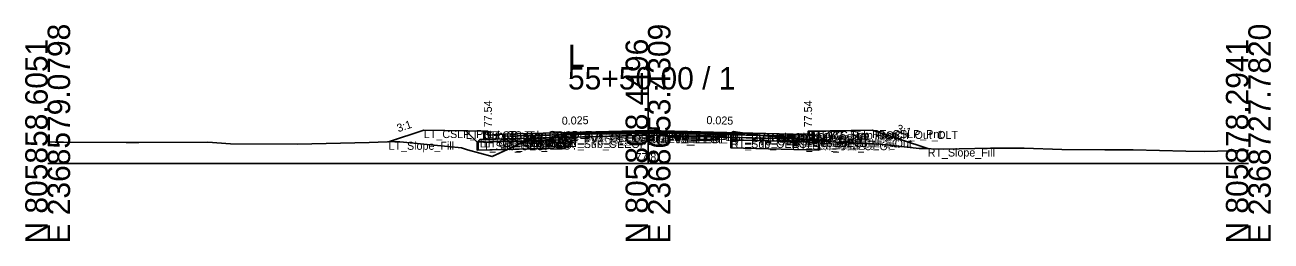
# Model space of a CAD drawing. Extents: x -26 to 8153, y -10 to 9520.
# Drawn here: x 4997.2 to 5152.8, y 3490.3 to 3517.3 of the extents above; entities that cross this region are included whole.
import ezdxf

# ---------------------------------------------------------------- set-up
doc = ezdxf.new("R2010")
doc.units = 0
for name, color, linetype in [('Exist CMT Pavement', 7, 'Continuous'), ('Exist Cross Section Cell', 7, 'Continuous'), ('Exist XS Center Line Elevation Label', 7, 'Continuous'), ('Exist XS Ground Line', 7, 'Continuous'), ('Prop CMT Conc Surface', 7, 'Continuous'), ('Prop CMT Concrete Structures', 7, 'Continuous'), ('Prop CMT Pvmt Course 1', 7, 'Continuous'), ('Prop CMT Pvmt Course 1 CG', 7, 'Continuous'), ('Prop CMT Pvmt Course 1 Wedge', 7, 'Continuous'), ('Prop CMT Pvmt Course 2', 7, 'Continuous'), ('Prop CMT Pvmt Course 2 Wedge', 7, 'Continuous'), ('Prop CMT Pvmt Course 3', 7, 'Continuous'), ('Prop CMT Pvmt Course 3 Wedge', 7, 'Continuous'), ('Prop CMT Pvmt Surface', 7, 'Continuous'), ('Prop CMT Pvmt Wedge Surface 1', 7, 'Continuous'), ('Prop CMT Pvmt Wedge Surface 2', 7, 'Continuous'), ('Prop CMT Pvmt Wedge Surface 3', 7, 'Continuous'), ('Prop CMT Shallow Undercut', 7, 'Continuous'), ('Prop CMT Shallow Undercut Boundary', 7, 'Continuous'), ('Prop CMT Slope Grass', 7, 'Continuous'), ('Prop CMT Subgrade Earthwork', 7, 'Continuous'), ('Prop XS Earthwork Shape', 7, 'Continuous'), ('Prop XS Hydro Elevations', 7, 'Continuous'), ('Prop XS SE Text', 7, 'Continuous'), ('Prop XS Side Slope Text', 7, 'Continuous'), ('Prop XS Subgrade Earthwork', 7, 'Continuous'), ('Scratch_Level_2', 7, 'Continuous'), ('Scratch_Level_6', 7, 'Continuous')]:
    doc.layers.add(name, color=color, linetype=linetype)

msp = doc.modelspace()

# ---------------------------------------------------------------- linework, layer by layer
at = {"layer": 'Exist CMT Pavement'}
for p, q in [((5064.67, 3503.63), (5070.45, 3503.73)), ((5070.45, 3503.73), (5074.84, 3503.81)), ((5074.84, 3503.81), (5079.4, 3503.81)), ((5079.4, 3503.81), (5085.36, 3503.8))]:
    msp.add_line(p, q, dxfattribs=at)
at = {"layer": 'Exist Cross Section Cell'}
for p, q in [((5075, 3500), (5075, 3512.06)), ((5000, 3500), (5075, 3500)), ((5075, 3500), (5150, 3500))]:
    msp.add_line(p, q, dxfattribs=at)
at = {"layer": 'Exist XS Ground Line'}
for p, q in [((5057.76, 3501.92), (5061.17, 3503.54)), ((5061.17, 3503.54), (5062.37, 3503.56)), ((5062.37, 3503.56), (5064.67, 3503.63)), ((5064.67, 3503.63), (5070.45, 3503.73)), ((5070.45, 3503.73), (5074.84, 3503.81)), ((5074.84, 3503.81), (5079.4, 3503.81)), ((5079.4, 3503.81), (5085.36, 3503.8)), ((5085.36, 3503.8), (5085.67, 3504.02)), ((5085.67, 3504.02), (5086.18, 3503.93)), ((5086.18, 3503.93), (5090.32, 3503.37)), ((5090.32, 3503.37), (5092.16, 3503.25)), ((5092.16, 3503.25), (5094.16, 3503.02)), ((5094.16, 3503.02), (5097.43, 3502.78)), ((5000, 3502.72), (5000.94, 3502.66)), ((5000.94, 3502.66), (5001.98, 3502.67)), ((5001.98, 3502.67), (5009.8, 3502.62)), ((5009.8, 3502.62), (5011.03, 3502.62)), ((5011.03, 3502.62), (5011.37, 3502.64)), ((5011.37, 3502.64), (5020, 3502.66)), ((5020, 3502.66), (5022.84, 3502.47)), ((5022.84, 3502.47), (5031.2, 3502.41)), ((5031.2, 3502.41), (5040.16, 3502.65)), ((5040.16, 3502.65), (5043.56, 3502.74)), ((5043.56, 3502.74), (5044.88, 3502.64)), ((5044.88, 3502.64), (5051.71, 3501.96)), ((5051.71, 3501.96), (5052.46, 3501.7)), ((5052.46, 3501.7), (5055.53, 3500.88)), ((5055.53, 3500.88), (5057.76, 3501.92)), ((5097.43, 3502.78), (5099.11, 3502.63)), ((5099.11, 3502.63), (5103.97, 3502.44)), ((5103.97, 3502.44), (5108.87, 3501.9)), ((5108.87, 3501.9), (5111.91, 3501.82)), ((5111.91, 3501.82), (5117.78, 3501.94)), ((5117.78, 3501.94), (5121.99, 3501.92)), ((5121.99, 3501.92), (5126.69, 3501.74)), ((5126.69, 3501.74), (5132.08, 3501.71)), ((5132.08, 3501.71), (5135.6, 3501.71)), ((5135.6, 3501.71), (5142.17, 3501.57)), ((5142.17, 3501.57), (5144.51, 3501.5)), ((5144.51, 3501.5), (5149.42, 3501.63)), ((5149.42, 3501.63), (5150, 3501.62))]:
    msp.add_line(p, q, dxfattribs=at)
at = {"layer": 'Prop CMT Conc Surface'}
for points in [[(5055, 3503.54), (5055, 3504.04), (5054.5, 3504.04)], [(5057, 3503.67), (5055, 3503.54)], [(5093, 3503.67), (5095, 3503.54)], [(5095, 3503.54), (5095, 3504.04), (5095.5, 3504.04)]]:
    msp.add_lwpolyline(points, dxfattribs=at)
at = {"layer": 'Prop CMT Concrete Structures'}
for points in [[(5057, 3503.67), (5055, 3503.54), (5055, 3504.04), (5054.5, 3504.04)], [(5054.5, 3504.04), (5054.5, 3503.02), (5057, 3503.08)], [(5057, 3503.08), (5057, 3503.67)], [(5093, 3503.67), (5095, 3503.54), (5095, 3504.04), (5095.5, 3504.04)], [(5095.5, 3504.04), (5095.5, 3503.02), (5093, 3503.08)], [(5093, 3503.08), (5093, 3503.67)]]:
    msp.add_lwpolyline(points, dxfattribs=at)
at = {"layer": 'Prop CMT Pvmt Course 1'}
for points in [[(5075, 3504.12), (5057, 3503.67)], [(5057, 3503.67), (5057, 3503.42)], [(5057, 3503.42), (5064.67, 3503.61)], [(5064.67, 3503.73), (5075, 3503.99)], [(5064.67, 3503.61), (5064.67, 3503.73)], [(5075, 3503.87), (5075, 3504.12)], [(5075, 3504.12), (5093, 3503.67)], [(5075, 3503.87), (5075, 3504.12)], [(5075, 3503.99), (5075, 3503.87), (5075, 3503.87)], [(5085.36, 3503.73), (5075, 3503.99)], [(5075, 3503.99), (5075, 3503.87), (5075, 3503.87)], [(5085.36, 3503.61), (5085.36, 3503.73)], [(5093, 3503.42), (5085.36, 3503.61)], [(5093, 3503.67), (5093, 3503.42)]]:
    msp.add_lwpolyline(points, dxfattribs=at)
at = {"layer": 'Prop CMT Pvmt Course 1 CG'}
for points in [[(5057, 3503.08), (5054, 3503.01), (5053.66, 3502.67)], [(5057, 3502.75), (5057, 3503.08)], [(5093, 3503.08), (5096, 3503.01), (5096.34, 3502.67)], [(5093, 3502.75), (5093, 3503.08)], [(5053.66, 3502.67), (5057, 3502.75)], [(5096.34, 3502.67), (5093, 3502.75)]]:
    msp.add_lwpolyline(points, dxfattribs=at)
at = {"layer": 'Prop CMT Pvmt Course 1 Wedge'}
for points in [[(5075, 3503.99), (5064.67, 3503.73)], [(5075, 3503.99), (5085.36, 3503.73)]]:
    msp.add_lwpolyline(points, dxfattribs=at)
at = {"layer": 'Prop CMT Pvmt Course 2'}
for points in [[(5064.67, 3503.61), (5057, 3503.42)], [(5057, 3503.42), (5057, 3503.09)], [(5057, 3503.09), (5064.67, 3503.28)], [(5064.67, 3503.28), (5064.67, 3503.61)], [(5085.36, 3503.28), (5085.36, 3503.61)], [(5085.36, 3503.61), (5093, 3503.42)], [(5093, 3503.09), (5085.36, 3503.28)], [(5093, 3503.42), (5093, 3503.09)]]:
    msp.add_lwpolyline(points, dxfattribs=at)
at = {"layer": 'Prop CMT Pvmt Course 2 Wedge'}
for points in [[(5075, 3503.87), (5064.67, 3503.61)], [(5075, 3503.87), (5085.36, 3503.61)]]:
    msp.add_lwpolyline(points, dxfattribs=at)
at = {"layer": 'Prop CMT Pvmt Course 3'}
for points in [[(5064.67, 3503.28), (5057, 3503.09)], [(5057, 3503.09), (5057, 3502.75)], [(5057, 3502.75), (5064.67, 3502.95)], [(5064.67, 3502.95), (5064.67, 3503.28)], [(5085.36, 3503.28), (5093, 3503.09)], [(5085.36, 3502.95), (5085.36, 3503.28)], [(5093, 3502.75), (5085.36, 3502.95)], [(5093, 3503.09), (5093, 3502.75)]]:
    msp.add_lwpolyline(points, dxfattribs=at)
at = {"layer": 'Prop CMT Pvmt Course 3 Wedge'}
for points in [[(5075, 3503.54), (5064.67, 3503.28)], [(5075, 3503.54), (5085.36, 3503.28)]]:
    msp.add_lwpolyline(points, dxfattribs=at)
at = {"layer": 'Prop CMT Pvmt Surface'}
for points in [[(5075, 3504.12), (5057, 3503.67)], [(5075, 3504.12), (5093, 3503.67)]]:
    msp.add_lwpolyline(points, dxfattribs=at)
at = {"layer": 'Prop CMT Pvmt Wedge Surface 1'}
for points in [[(5057, 3503.42), (5057, 3503.67)], [(5064.67, 3503.61), (5057, 3503.42)], [(5075, 3503.99), (5064.67, 3503.73)], [(5064.67, 3503.73), (5064.67, 3503.61)], [(5075, 3503.99), (5085.36, 3503.73)], [(5085.36, 3503.73), (5085.36, 3503.61)], [(5085.36, 3503.61), (5093, 3503.42)], [(5093, 3503.42), (5093, 3503.67)]]:
    msp.add_lwpolyline(points, dxfattribs=at)
at = {"layer": 'Prop CMT Pvmt Wedge Surface 2'}
for points in [[(5075, 3503.87), (5057, 3503.42)], [(5057, 3503.42), (5057, 3503.67)], [(5075, 3503.87), (5093, 3503.42)], [(5093, 3503.42), (5093, 3503.67)]]:
    msp.add_lwpolyline(points, dxfattribs=at)
at = {"layer": 'Prop CMT Pvmt Wedge Surface 3'}
for points in [[(5057, 3503.09), (5057, 3503.67)], [(5075, 3503.54), (5057, 3503.09)], [(5075, 3503.54), (5093, 3503.09)], [(5093, 3503.09), (5093, 3503.67)]]:
    msp.add_lwpolyline(points, dxfattribs=at)
at = {"layer": 'Prop CMT Shallow Undercut'}
for p, q in [((5096.34, 3502.67), (5085.36, 3502.95)), ((5085.36, 3502.95), (5085.36, 3501.95)), ((5085.36, 3501.95), (5096.34, 3501.67)), ((5096.34, 3501.67), (5096.34, 3502.67))]:
    msp.add_line(p, q, dxfattribs=at)
msp.add_lwpolyline([(5059.66, 3502.82), (5064.67, 3502.95), (5064.67, 3501.95), (5057.43, 3501.77), (5057.76, 3501.92)], close=True, dxfattribs=at)
at = {"layer": 'Prop CMT Shallow Undercut Boundary'}
for p, q in [((5064.67, 3502.95), (5064.67, 3501.95)), ((5085.36, 3502.95), (5085.36, 3501.95)), ((5053.66, 3502.67), (5053.66, 3501.67)), ((5053.66, 3501.67), (5064.67, 3501.95)), ((5096.34, 3501.67), (5085.36, 3501.95)), ((5096.34, 3502.67), (5096.34, 3501.67))]:
    msp.add_line(p, q, dxfattribs=at)
at = {"layer": 'Prop CMT Slope Grass'}
for points in [[(5054.5, 3504.04), (5047, 3504.19), (5042.59, 3502.72)], [(5095.5, 3504.04), (5103, 3504.19), (5109.94, 3501.88)]]:
    msp.add_lwpolyline(points, dxfattribs=at)
at = {"layer": 'Prop CMT Subgrade Earthwork'}
for points in [[(5057, 3502.75), (5053.66, 3502.67), (5052.25, 3504.08)], [(5064.67, 3502.95), (5057, 3502.75)], [(5064.67, 3502.95), (5064.69, 3503.63)], [(5085.36, 3502.95), (5085.34, 3503.8)], [(5085.36, 3502.95), (5093, 3502.75)], [(5093, 3502.75), (5096.34, 3502.67), (5097.75, 3504.08)]]:
    msp.add_lwpolyline(points, dxfattribs=at)
at = {"layer": 'Prop XS Earthwork Shape'}
for points in [[(5044.88, 3502.64), (5051.71, 3501.96), (5052.46, 3501.7), (5055.53, 3500.88), (5057.43, 3501.77), (5053.66, 3501.67), (5053.66, 3502.67), (5052.25, 3504.08), (5047, 3504.19), (5042.59, 3502.72), (5043.56, 3502.74)], [(5064.67, 3502.95), (5064.67, 3501.95), (5057.43, 3501.77), (5057.76, 3501.92), (5059.66, 3502.82)], [(5062.37, 3503.56), (5064.67, 3503.63), (5064.69, 3503.63), (5064.67, 3502.95), (5059.66, 3502.82), (5061.17, 3503.54)], [(5085.36, 3502.95), (5093, 3502.75), (5096.34, 3502.67), (5096.52, 3502.85), (5094.16, 3503.02), (5092.16, 3503.25), (5090.32, 3503.37), (5087.03, 3503.82), (5085.44, 3503.86), (5085.36, 3503.8), (5085.34, 3503.8)], [(5085.36, 3502.95), (5093, 3502.75), (5096.34, 3502.67), (5096.34, 3501.67), (5085.36, 3501.95)], [(5085.67, 3504.02), (5086.18, 3503.93), (5087.03, 3503.82), (5085.44, 3503.86)], [(5103, 3504.19), (5109.94, 3501.88), (5108.87, 3501.9), (5103.97, 3502.44), (5099.11, 3502.63), (5097.43, 3502.78), (5096.52, 3502.85), (5097.75, 3504.08)], [(5059.66, 3502.82), (5057, 3502.75), (5053.66, 3502.67), (5053.66, 3501.67), (5057.43, 3501.77), (5057.76, 3501.92)]]:
    msp.add_lwpolyline(points, close=True, dxfattribs=at)
at = {"layer": 'Prop XS Subgrade Earthwork'}
for p, q in [((5053.66, 3502.67), (5064.67, 3502.95)), ((5085.36, 3502.95), (5096.34, 3502.67))]:
    msp.add_line(p, q, dxfattribs=at)
at = {"layer": 'Scratch_Level_6'}
for p, q in [((5096.34, 3502.67), (5085.36, 3502.95)), ((5085.36, 3502.95), (5085.36, 3501.95)), ((5085.36, 3501.95), (5096.34, 3501.67)), ((5096.34, 3501.67), (5096.34, 3502.67))]:
    msp.add_line(p, q, dxfattribs=at)
msp.add_lwpolyline([(5059.66, 3502.82), (5064.67, 3502.95), (5064.67, 3501.95), (5057.43, 3501.77), (5057.76, 3501.92)], close=True, dxfattribs=at)

# ---------------------------------------------------------------- texts
at = {"layer": 'Exist Cross Section Cell'}
for s, p in [('E 2368579.0798', (5002.8, 3490)), ('E 2368653.4309', (5077.8, 3490)), ('E 2368727.7820', (5152.8, 3490)), ('N 805858.6051', (5000, 3490)), ('N 805868.4496', (5075, 3490)), ('N 805878.2941', (5150, 3490))]:
    msp.add_text(s, height=2.8, rotation=90, dxfattribs=at).set_placement(p)
for s, p in [('L', (5065, 3512.06)), ('55+50.00 / 1', (5065, 3509.26))]:
    msp.add_text(s, height=2.8, dxfattribs=at).set_placement(p)
at = {"layer": 'Exist XS Center Line Elevation Label'}
msp.add_text('77.81', height=1, dxfattribs=at).set_placement((5073.43, 3500.31))
at = {"layer": 'Prop XS Hydro Elevations'}
for p in [(5055.5, 3504.54), (5095.5, 3504.54)]:
    msp.add_text('77.54', height=1, rotation=90, dxfattribs=at).set_placement(p)
at = {"layer": 'Prop XS SE Text'}
for rotation, p in [(1.4321, (5064.24, 3504.85)), (358.5679, (5082.29, 3504.94))]:
    msp.add_text('0.025', height=1, rotation=rotation, dxfattribs=at).set_placement(p)
at = {"layer": 'Prop XS Side Slope Text'}
for rotation, p in [(18.4349, (5043.81, 3503.91)), (341.5651, (5105.95, 3503.99))]:
    msp.add_text('3:1', height=1, rotation=rotation, dxfattribs=at).set_placement(p)
at = {"layer": 'Scratch_Level_2'}
for s, p in [('LT_CSLP_Pnt', (5047, 3503.19)), ('LT_Sub_Trench_Out_DLT', (5052.25, 3503.08)), ('LT_CG1_Shelf_Out', (5054, 3502.01)), ('LT_CG_Top_BOC', (5054.5, 3503.04)), ('LT_CG_Bot_BOC', (5054.5, 3502.02)), ('LT_CG_Top_Face', (5055, 3503.04)), ('LT_CG_Top_Gut', (5055, 3502.54)), ('LT_PV1_OEOT', (5057, 3502.67)), ('LT_PV2_OEOT', (5057, 3502.42)), ('LT_PV3_OEOT', (5057, 3502.09)), ('LT_CG_Bot_IE', (5057, 3502.08)), ('LT_PV1_OEEOP', (5064.67, 3502.73)), ('LT_PV_OEEOP_EG', (5064.67, 3502.63)), ('LT_PV2_OEEOP', (5064.67, 3502.61)), ('LT_PV3_OEEOP', (5064.67, 3502.28)), ('LT_Sub_OEEOP', (5064.67, 3501.95)), ('LT_PV_Sub_Tie_Out', (5064.69, 3502.63)), ('PV1_PGL', (5075, 3503.12)), ('RT_PV1_IEEOP', (5075, 3502.99)), ('LT_PV1_IEEOP', (5075, 3502.99)), ('RT_PV2_IEEOP', (5075, 3502.87)), ('LT_PV2_IEEOP', (5075, 3502.87)), ('PV2_PGL', (5075, 3502.87)), ('RT_PV_IEEOP_EG', (5075, 3502.81)), ('LT_PV_IEEOP_EG', (5075, 3502.81)), ('RT_PV3_IEEOP', (5075, 3502.54)), ('LT_PV3_IEEOP', (5075, 3502.54)), ('RT_PV_Sub_Tie_Out', (5085.34, 3502.8)), ('RT_PV_OEEOP_EG', (5085.36, 3502.8)), ('RT_PV1_OEEOP', (5085.36, 3502.73)), ('RT_PV2_OEEOP', (5085.36, 3502.61)), ('RT_PV3_OEEOP', (5085.36, 3502.28)), ('RT_Sub_OEEOP', (5085.36, 3501.95)), ('RT_PV1_OEOT', (5093, 3502.67)), ('RT_PV2_OEOT', (5093, 3502.42)), ('RT_PV3_OEOT', (5093, 3502.09)), ('RT_CG_Bot_IE', (5093, 3502.08)), ('RT_CG_Top_Face', (5095, 3503.04)), ('RT_CG_Top_Gut', (5095, 3502.54)), ('RT_CG_Top_BOC', (5095.5, 3503.04)), ('RT_CG_Bot_BOC', (5095.5, 3502.02)), ('RT_CG1_Shelf_Out', (5096, 3502.01)), ('RT_Sub_Trench_Out_DLT', (5097.75, 3503.08)), ('RT_CSLP_Pnt', (5103, 3503.19)), ('LT_Slope_Fill', (5042.59, 3501.72)), ('LT_Sub_OEOP', (5053.66, 3501.67)), ('LT_Sub_OEOT', (5057, 3501.75)), ('RT_Sub_OEOT', (5093, 3501.75)), ('RT_Sub_OEOP', (5096.34, 3501.67)), ('RT_Slope_Fill', (5109.94, 3500.88))]:
    msp.add_text(s, height=1, dxfattribs=at).set_placement(p)

doc.saveas('drawing.dxf')
